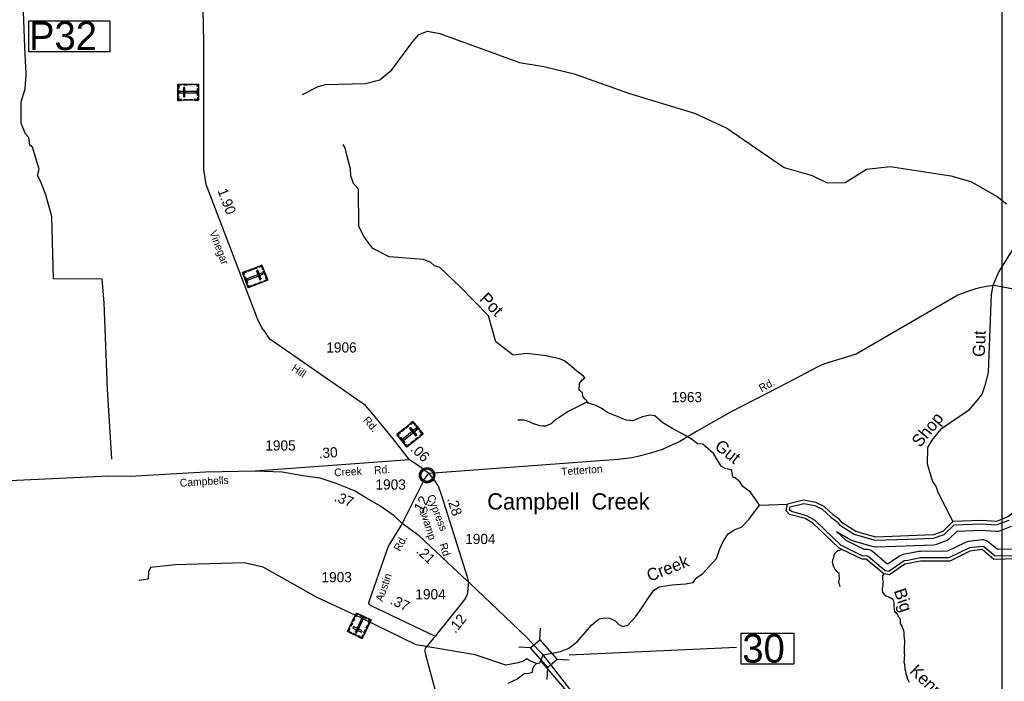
# Model space of a CAD drawing. Extents: x 2532689 to 2764727, y 536648 to 732970.
# Drawn here: x 2683885 to 2695958, y 567140 to 575256 of the extents above; entities that cross this region are included whole.
import ezdxf

# ---------------------------------------------------------------- set-up
doc = ezdxf.new("R2010")
doc.units = 0
for name, color, linetype in [('Exist Civil Demographics City Label', 7, 'Continuous'), ('Exist Civil Demographics Community CELL', 7, 'Continuous'), ('Exist Cultural Cemetery CELL', 7, 'Continuous'), ('Exist Hydrographic Buffer Line', 7, 'Continuous'), ('Exist Hydrographic Creek Double Shore', 7, 'Continuous'), ('Exist Hydrographic Creek Single Shore', 7, 'Continuous'), ('Exist Hydrographic Creek Single Shore Label', 7, 'Continuous'), ('Exist Road Primary NC Attributed', 7, 'Continuous'), ('Exist Road Primary NC Mileage Hundredths English Label', 7, 'Continuous'), ('Exist Road Primary NC Structure Standard Bridge CELL', 7, 'Continuous'), ('Exist Road Primary NC Structure Standard Bridge Number Label', 7, 'Continuous'), ('Exist Road Secondary Mileage Hundredths English Label', 7, 'Continuous'), ('Exist Road Secondary Structure Pipe Number Label', 7, 'Continuous'), ('Exist Road Secondary Structure Standard Bridge Number Label', 7, 'Continuous'), ('Exist Road Secondary Type 20 Attributed', 7, 'Continuous'), ('Exist Road Secondary Type 51 Attributed', 7, 'Continuous'), ('Exist Road Secondary Type 51 Label', 7, 'Continuous'), ('Exist Road Secondary Type 51 Number Label', 7, 'Continuous'), ('Map Preparation Inset Cut Line', 7, 'Continuous')]:
    doc.layers.add(name, color=color, linetype=linetype)

msp = doc.modelspace()

# ---------------------------------------------------------------- linework, layer by layer
at = {"layer": 'Exist Civil Demographics Community CELL'}
msp.add_lwpolyline([(2688804, 569680), (2688805, 569686), (2688806, 569692), (2688809, 569699), (2688812, 569705), (2688816, 569711), (2688819, 569716), (2688823, 569720), (2688828, 569725), (2688833, 569729), (2688839, 569733), (2688844, 569736), (2688849, 569738), (2688854, 569741), (2688860, 569743), (2688864, 569744), (2688869, 569744), (2688873, 569745), (2688880, 569745), (2688884, 569745), (2688890, 569745), (2688895, 569744), (2688899, 569743), (2688904, 569742), (2688910, 569740), (2688916, 569737), (2688923, 569734), (2688928, 569730), (2688933, 569726), (2688936, 569723), (2688940, 569719), (2688944, 569714), (2688947, 569709), (2688950, 569704), (2688953, 569699), (2688955, 569694), (2688956, 569689), (2688958, 569684), (2688959, 569678), (2688959, 569674), (2688960, 569668), (2688959, 569662), (2688959, 569656), (2688958, 569651), (2688956, 569645), (2688954, 569639), (2688952, 569634), (2688949, 569628), (2688946, 569622), (2688942, 569618), (2688938, 569613), (2688933, 569608), (2688928, 569604), (2688923, 569600), (2688918, 569598), (2688912, 569595), (2688904, 569592), (2688898, 569590), (2688892, 569589), (2688887, 569589), (2688883, 569588), (2688877, 569588), (2688873, 569589), (2688867, 569590), (2688861, 569591), (2688857, 569592), (2688852, 569594), (2688847, 569596), (2688843, 569598), (2688836, 569602), (2688831, 569607), (2688826, 569611), (2688821, 569616), (2688818, 569620), (2688815, 569624), (2688811, 569631), (2688809, 569635), (2688808, 569639), (2688805, 569647), (2688804, 569654), (2688803, 569659), (2688803, 569666), (2688803, 569670), (2688803, 569677)], close=True, dxfattribs=at)
for radius in [94.3, 76.7]:
    msp.add_circle((2688881, 569668), radius, dxfattribs=at)
at = {"layer": 'Exist Cultural Cemetery CELL'}
for points in [[(2685824, 574267), (2685823, 574466), (2686078, 574467), (2686079, 574268)], [(2685867, 574466), (2685867, 574455), (2685835, 574455), (2685835, 574414), (2685824, 574414), (2685823, 574466)], [(2685892, 574308), (2685911, 574308), (2685910, 574426), (2685892, 574426)], [(2685940, 574455), (2685897, 574455), (2685897, 574467), (2685940, 574467)], [(2686006, 574456), (2685963, 574455), (2685962, 574467), (2686006, 574467)], [(2686078, 574434), (2686067, 574434), (2686067, 574456), (2686026, 574456), (2686026, 574467), (2686078, 574467)], [(2685824, 574341), (2685824, 574393), (2685835, 574393), (2685835, 574341)], [(2685868, 574267), (2685868, 574279), (2685835, 574279), (2685835, 574319), (2685824, 574319), (2685824, 574267)], [(2685853, 574376), (2685853, 574358), (2686056, 574359), (2686056, 574377)], [(2686079, 574301), (2686067, 574301), (2686067, 574279), (2686027, 574279), (2686027, 574268), (2686079, 574268)], [(2686067, 574326), (2686067, 574411), (2686078, 574411), (2686079, 574326)], [(2685942, 574268), (2685899, 574267), (2685898, 574279), (2685942, 574279)], [(2686009, 574268), (2685966, 574268), (2685966, 574279), (2686009, 574279)], [(2686856, 572245), (2686926, 572059), (2686688, 571969), (2686618, 572155)], [(2686630, 572124), (2686640, 572128), (2686633, 572149), (2686670, 572163), (2686667, 572174), (2686618, 572155)], [(2686867, 572133), (2686861, 572150), (2686671, 572079), (2686678, 572061)], [(2686683, 572180), (2686724, 572195), (2686728, 572185), (2686687, 572169)], [(2686746, 572204), (2686787, 572219), (2686791, 572208), (2686750, 572193)], [(2686807, 572183), (2686789, 572176), (2686831, 572066), (2686848, 572073)], [(2686816, 572230), (2686820, 572219), (2686850, 572231), (2686864, 572193), (2686874, 572197), (2686856, 572245)], [(2686882, 572176), (2686901, 572127), (2686890, 572123), (2686872, 572172)], [(2686649, 572106), (2686679, 572026), (2686668, 572022), (2686638, 572102)], [(2686752, 572005), (2686792, 572021), (2686796, 572010), (2686756, 571995)], [(2686814, 572028), (2686854, 572044), (2686858, 572033), (2686818, 572018)], [(2686886, 572044), (2686882, 572054), (2686912, 572066), (2686898, 572104), (2686908, 572107), (2686926, 572059)], [(2686677, 572000), (2686687, 572004), (2686695, 571984), (2686733, 571998), (2686737, 571987), (2686688, 571969)], [(2688707, 570328), (2688832, 570173), (2688634, 570013), (2688509, 570168)], [(2688674, 570301), (2688681, 570292), (2688706, 570313), (2688731, 570281), (2688740, 570288), (2688707, 570328)], [(2688530, 570143), (2688539, 570150), (2688525, 570167), (2688556, 570192), (2688549, 570201), (2688509, 570168)], [(2688563, 570212), (2688597, 570240), (2688604, 570231), (2688571, 570204)], [(2688753, 570225), (2688741, 570240), (2688583, 570112), (2688595, 570098)], [(2688616, 570255), (2688649, 570282), (2688657, 570273), (2688623, 570246)], [(2688680, 570254), (2688665, 570242), (2688739, 570150), (2688754, 570162)], [(2688754, 570271), (2688786, 570230), (2688777, 570223), (2688745, 570264)], [(2688799, 570146), (2688791, 570155), (2688816, 570175), (2688791, 570207), (2688800, 570214), (2688832, 570173)], [(2688554, 570131), (2688607, 570065), (2688598, 570058), (2688545, 570124)], [(2688683, 570068), (2688717, 570095), (2688724, 570086), (2688690, 570059)], [(2688734, 570109), (2688768, 570136), (2688775, 570127), (2688742, 570100)], [(2688613, 570039), (2688622, 570046), (2688636, 570029), (2688667, 570055), (2688674, 570046), (2688634, 570013)], [(2688083, 567664), (2687903, 567750), (2688013, 567980), (2688193, 567894)], [(2687992, 567910), (2687974, 567871), (2687963, 567876), (2687982, 567915)], [(2688043, 567965), (2688038, 567955), (2688018, 567965), (2688001, 567928), (2687991, 567933), (2688013, 567980)], [(2687997, 567738), (2688014, 567730), (2688102, 567912), (2688085, 567921)], [(2688136, 567908), (2688060, 567945), (2688064, 567955), (2688141, 567919)], [(2688163, 567908), (2688158, 567898), (2688178, 567888), (2688160, 567852), (2688170, 567847), (2688193, 567894)], [(2687922, 567789), (2687932, 567784), (2687918, 567755), (2687955, 567738), (2687950, 567728), (2687903, 567750)], [(2687964, 567850), (2687945, 567811), (2687935, 567816), (2687954, 567855)], [(2688075, 567743), (2688084, 567760), (2687977, 567811), (2687969, 567794)], [(2688163, 567831), (2688144, 567792), (2688134, 567797), (2688152, 567836)], [(2688016, 567696), (2687969, 567719), (2687974, 567729), (2688021, 567706)], [(2688102, 567703), (2688091, 567708), (2688077, 567679), (2688041, 567697), (2688036, 567687), (2688083, 567664)], [(2688134, 567770), (2688115, 567731), (2688105, 567736), (2688123, 567775)]]:
    msp.add_lwpolyline(points, close=True, dxfattribs=at)
at = {"layer": 'Exist Hydrographic Buffer Line'}
for points in [[(2694776, 568624), (2694732, 568616), (2694542, 568489), (2694497, 568497), (2694289, 568670), (2694271, 568678), (2694222, 568677), (2693985, 568794), (2693958, 568807), (2693638, 569111), (2693538, 569172), (2693347, 569222), (2693326, 569245), (2693332, 569281), (2693498, 569322), (2693634, 569295), (2693726, 569251), (2693831, 569152), (2693908, 569096), (2693939, 569058), (2694118, 568945), (2694371, 568871), (2694774, 568885)], [(2694774, 568885), (2695091, 568895), (2695220, 568942), (2695345, 569060), (2695677, 569073), (2695859, 569061), (2696016, 569118)], [(2696082, 568760), (2695873, 568755), (2695763, 568847), (2695746, 568859), (2695727, 568868), (2695706, 568874), (2695686, 568876), (2695521, 568855), (2695484, 568844), (2695261, 568735), (2694930, 568733), (2694908, 568731), (2694717, 568694), (2694680, 568680), (2694527, 568576), (2694511, 568590), (2694340, 568731), (2694324, 568743), (2694305, 568752), (2694284, 568757), (2694264, 568759), (2694239, 568758), (2694020, 568866), (2693902, 568977), (2694075, 568877), (2694106, 568863), (2694349, 568794), (2694386, 568790), (2695094, 568815), (2695132, 568823), (2695248, 568867), (2695283, 568887), (2695379, 568981), (2695676, 568993), (2695854, 568981), (2695882, 568983), (2695903, 568988), (2696045, 569044)], [(2696098, 568681), (2695845, 568674), (2695711, 568786), (2695693, 568795), (2695532, 568776), (2695279, 568655), (2694930, 568653), (2694776, 568624)]]:
    msp.add_lwpolyline(points, dxfattribs=at)
at = {"layer": 'Exist Hydrographic Creek Double Shore'}
for points in [[(2696791, 569605), (2696749, 569639), (2696649, 569645), (2696526, 569584), (2696346, 569406), (2696002, 569156), (2695862, 569101), (2695678, 569113), (2695328, 569099)], [(2695328, 569099), (2695206, 568979), (2695090, 568935), (2694382, 568910), (2694139, 568979), (2693970, 569084), (2693936, 569125), (2693859, 569181), (2693749, 569285), (2693647, 569333), (2693497, 569363), (2693298, 569314)], [(2693967, 568758), (2693935, 568774), (2693611, 569082), (2693518, 569138), (2693326, 569186), (2693283, 569233), (2693298, 569314)], [(2694480, 568460), (2694264, 568639), (2694214, 568637), (2693967, 568758)], [(2696106, 568641), (2695831, 568633), (2695686, 568756), (2695537, 568736), (2695289, 568615), (2694931, 568613), (2694740, 568576), (2694551, 568447), (2694480, 568460)]]:
    msp.add_lwpolyline(points, dxfattribs=at)
at = {"layer": 'Exist Hydrographic Creek Single Shore'}
msp.add_line((2692956, 569302), (2693298, 569314), dxfattribs=at)
for points in [[(2685016, 569865), (2684963, 570723), (2684921, 571782), (2684898, 572074), (2684298, 572076), (2684280, 572843), (2684207, 573106), (2684142, 573276), (2684104, 573346), (2684125, 573421), (2684043, 573694), (2684009, 573719), (2683999, 573810), (2683956, 573858), (2683903, 573984), (2683905, 574250), (2683951, 574409), (2683964, 574584), (2683948, 574925), (2683924, 575577)], [(2687354, 574340), (2687543, 574436), (2687634, 574463), (2688126, 574473), (2688300, 574519), (2688447, 574640), (2688706, 574989), (2688779, 575074), (2688886, 575117), (2689037, 575087), (2690012, 574733), (2690313, 574682), (2690682, 574592), (2691363, 574350), (2692160, 574110), (2692557, 573926), (2693260, 573442), (2693604, 573344), (2693788, 573256), (2694006, 573258), (2694269, 573423), (2694559, 573455), (2695304, 573340), (2695548, 573271), (2695869, 573087), (2695986, 572997)], [(2692956, 569302), (2692922, 569350), (2692848, 569459), (2692753, 569530), (2692720, 569585), (2692658, 569635), (2692632, 569641), (2692613, 569735), (2692543, 569748), (2692486, 569778), (2692392, 569934), (2692263, 570049), (2692195, 570055), (2692136, 570102), (2692026, 570166), (2691890, 570242), (2691773, 570312), (2691671, 570395), (2691612, 570405), (2691523, 570384), (2691402, 570337), (2691322, 570344), (2691173, 570405), (2691097, 570435), (2691016, 570492), (2690942, 570528), (2690853, 570551), (2690838, 570579), (2690819, 570600), (2690792, 570634), (2690787, 570677), (2690745, 570713), (2690749, 570793), (2690779, 570836), (2690815, 570863), (2690798, 570882), (2690717, 570944), (2690652, 571003), (2690564, 571071), (2690505, 571095), (2690342, 571132), (2690102, 571160), (2689938, 571141), (2689725, 571303), (2689635, 571624), (2689284, 571985), (2689037, 572218), (2688970, 572235), (2688927, 572276), (2688835, 572314), (2688417, 572347), (2688215, 572450), (2688103, 572597), (2688042, 572722), (2688040, 573179), (2687980, 573245), (2687944, 573342), (2687942, 573428), (2687896, 573593), (2687878, 573684), (2687852, 573726)], [(2696083, 572475), (2695889, 572169), (2695819, 571995), (2695797, 571886), (2695760, 570932), (2695722, 570783), (2695684, 570657), (2695619, 570582), (2695521, 570463), (2695177, 570229), (2695071, 570100), (2695015, 570009), (2695011, 569809), (2695066, 569634), (2695083, 569585), (2695118, 569534), (2695145, 569459), (2695328, 569099)], [(2690861, 570562), (2690833, 570559), (2690758, 570524), (2690609, 570448), (2690462, 570351), (2690421, 570318), (2690401, 570297), (2690369, 570285), (2690336, 570272), (2690300, 570269), (2690269, 570276), (2690187, 570300), (2690138, 570323), (2690096, 570336), (2690066, 570342), (2690016, 570344), (2689992, 570344)], [(2690177, 567296), (2690197, 567335), (2690222, 567360), (2690261, 567368), (2690305, 567463), (2690517, 567504), (2690619, 567548), (2690720, 567623), (2690897, 567827), (2690992, 567908), (2691056, 567920), (2691119, 567916), (2691184, 567888), (2691233, 567835), (2691279, 567814), (2691340, 567828), (2691437, 567929), (2691507, 568028), (2691596, 568164), (2691662, 568259), (2691728, 568298), (2691880, 568323), (2692048, 568337), (2692141, 568352), (2692186, 568415), (2692259, 568460), (2692430, 568647), (2692470, 568765), (2692510, 568854), (2692573, 568950), (2692654, 569004), (2692736, 569032), (2692827, 569123), (2692956, 569302)], [(2693967, 568758), (2693956, 568754), (2693937, 568746), (2693919, 568739), (2693901, 568727), (2693884, 568712), (2693874, 568702), (2693867, 568683), (2693863, 568665), (2693858, 568647), (2693850, 568625), (2693849, 568605), (2693850, 568589), (2693854, 568567), (2693865, 568547), (2693871, 568531), (2693880, 568517), (2693886, 568510), (2693898, 568496), (2693909, 568486), (2693913, 568480), (2693921, 568475), (2693928, 568463), (2693930, 568449), (2693930, 568435), (2693935, 568417), (2693935, 568401), (2693932, 568385), (2693928, 568379), (2693923, 568366), (2693923, 568358), (2693934, 568333), (2693938, 568317), (2693941, 568297)], [(2690222, 567360), (2690152, 567387), (2690129, 567399), (2690104, 567415), (2690064, 567388), (2689997, 567368), (2689848, 567338), (2689472, 567466), (2688745, 567586), (2688070, 567920), (2687523, 568174), (2686872, 568541), (2686638, 568594), (2685796, 568567), (2685489, 568535), (2685465, 568485), (2685459, 568393), (2685351, 568375)], [(2694480, 568460), (2694465, 568433), (2694463, 568415), (2694466, 568395), (2694471, 568360), (2694470, 568339), (2694468, 568323), (2694468, 568317), (2694462, 568279), (2694462, 568249), (2694465, 568235), (2694480, 568211), (2694494, 568196), (2694512, 568186), (2694541, 568175), (2694559, 568166), (2694573, 568160), (2694590, 568147), (2694600, 568125), (2694605, 568105), (2694604, 568083), (2694604, 568061), (2694606, 568023), (2694613, 567995), (2694627, 567984), (2694650, 567956), (2694658, 567936), (2694673, 567917), (2694680, 567897), (2694683, 567851), (2694707, 567808), (2694722, 567764), (2694725, 567736), (2694726, 567700), (2694731, 567664), (2694734, 567636), (2694735, 567596), (2694732, 567568), (2694731, 567542), (2694732, 567508), (2694731, 567488), (2694734, 567458), (2694732, 567440), (2694729, 567407), (2694728, 567379), (2694731, 567367), (2694735, 567337), (2694738, 567305), (2694739, 567287), (2694746, 567266), (2694751, 567232), (2694757, 567212), (2694768, 567182), (2694773, 567170), (2694784, 567144), (2694792, 567129)], [(2698321, 561934), (2698245, 561957), (2695684, 563147), (2693620, 564056), (2692764, 564336), (2692494, 564473), (2692045, 564780), (2691993, 564854), (2691924, 564926), (2691676, 565228), (2690776, 566770), (2690706, 566881), (2690569, 567048), (2690280, 567388)], [(2689873, 567119), (2689980, 567166), (2690070, 567236), (2690133, 567240), (2690172, 567253), (2690177, 567296)]]:
    msp.add_lwpolyline(points, dxfattribs=at)
at = {"layer": 'Exist Road Primary NC Attributed'}
for points in [[(2686774, 569719), (2686164, 569707), (2685240, 569654), (2684980, 569658), (2683500, 569588), (2683370, 569573), (2682705, 569548), (2682494, 569565), (2682325, 569595), (2681380, 569819), (2681050, 569887), (2680654, 569966), (2679048, 570319), (2676193, 570956), (2672441, 571761)], [(2688576, 569078), (2688477, 569168), (2688302, 569294), (2688137, 569388), (2687991, 569477), (2687767, 569566), (2687568, 569631), (2687357, 569662), (2687103, 569704), (2686774, 569719)], [(2689388, 568357), (2689367, 568377), (2689198, 568535), (2688783, 568925), (2688576, 569078)], [(2697773, 562447), (2695888, 563350), (2695504, 563528), (2693817, 564299), (2693623, 564382), (2693443, 564448), (2693213, 564506), (2692914, 564595), (2692734, 564660), (2692567, 564737), (2692470, 564786), (2692356, 564873), (2692262, 564972), (2692133, 565080), (2692039, 565174), (2691901, 565359), (2691044, 566504), (2690695, 566963), (2690305, 567463), (2690252, 567520), (2690108, 567672), (2690007, 567770), (2689407, 568340), (2689388, 568357)]]:
    msp.add_lwpolyline(points, dxfattribs=at)
at = {"layer": 'Exist Road Primary NC Structure Standard Bridge CELL'}
for p, q in [((2690261, 567647), (2690270, 567794)), ((2690151, 567550), (2690004, 567559)), ((2690354, 567161), (2690363, 567308)), ((2690623, 567398), (2690476, 567407))]:
    msp.add_line(p, q, dxfattribs=at)
msp.add_lwpolyline([(2690363, 567308), (2690150, 567549), (2690263, 567649), (2690476, 567407)], close=True, dxfattribs=at)
at = {"layer": 'Exist Road Primary NC Structure Standard Bridge Number Label'}
msp.add_lwpolyline([(2692733, 567731), (2693378, 567731), (2693378, 567349), (2692733, 567349)], close=True, dxfattribs=at)
at = {"layer": 'Exist Road Secondary Structure Pipe Number Label'}
msp.add_lwpolyline([(2683997, 575244), (2684992, 575244), (2684992, 574864), (2683997, 574864)], close=True, dxfattribs=at)
at = {"layer": 'Exist Road Secondary Structure Standard Bridge Number Label'}
msp.add_line((2690624, 567464), (2692673, 567560), dxfattribs=at)
at = {"layer": 'Exist Road Secondary Type 20 Attributed'}
msp.add_lwpolyline([(2688576, 569078), (2688413, 568810), (2688383, 568738), (2688165, 568115), (2688164, 568094), (2688184, 568075), (2688981, 567693)], dxfattribs=at)
at = {"layer": 'Exist Road Secondary Type 51 Attributed'}
msp.add_line((2688664, 569855), (2686774, 569719), dxfattribs=at)
for points in [[(2688664, 569855), (2688465, 570113), (2688201, 570434), (2688127, 570522), (2688086, 570551), (2686953, 571338), (2686881, 571443), (2686856, 571476), (2686802, 571588), (2686173, 573235), (2686159, 573312), (2686145, 573418), (2686143, 574930), (2686139, 575243), (2686127, 575493), (2686094, 575758), (2685824, 577845), (2685792, 577948), (2685753, 578041), (2685731, 578078), (2685688, 578154), (2685584, 578310), (2685347, 578634)], [(2696972, 571781), (2695831, 571994), (2695741, 571984), (2695637, 571964), (2695544, 571935), (2695389, 571879), (2694142, 571155), (2693755, 571034), (2693663, 570995), (2693308, 570805), (2692602, 570441), (2692185, 570204), (2691979, 570081), (2691763, 569983), (2691606, 569934), (2691466, 569898), (2691391, 569882), (2691223, 569862), (2688903, 569688)], [(2688903, 569688), (2688886, 569703), (2688773, 569786), (2688728, 569816), (2688664, 569855)], [(2688903, 569688), (2688881, 569668), (2688852, 569633), (2688810, 569552), (2688576, 569078)], [(2688903, 569688), (2688920, 569669), (2688970, 569605), (2689004, 569549), (2689018, 569537), (2689058, 569420), (2689349, 568498), (2689371, 568420), (2689388, 568357)], [(2689388, 568357), (2689377, 568239), (2689370, 568199), (2689348, 568156), (2689316, 568109), (2688981, 567693)], [(2688981, 567693), (2688866, 567555), (2688853, 567532), (2688853, 567509), (2688862, 567467), (2688976, 567045), (2688979, 567009), (2688952, 566975), (2688814, 566695), (2688799, 566679), (2688760, 566646), (2688385, 566481), (2687741, 566220), (2687682, 566177), (2687659, 566166), (2686290, 564376)]]:
    msp.add_lwpolyline(points, dxfattribs=at)
at = {"layer": 'Map Preparation Inset Cut Line'}
msp.add_lwpolyline([(2682347, 562753), (2695930, 562753), (2695930, 589310), (2682347, 589310)], close=True, dxfattribs=at)

# ---------------------------------------------------------------- texts
at = {"layer": 'Exist Civil Demographics City Label'}
msp.add_text('Campbell  Creek', height=200, dxfattribs=at).set_placement((2689618, 569247))
at = {"layer": 'Exist Hydrographic Creek Single Shore Label'}
for s, rotation, p in [('Pot', 314.2649, (2689513, 571820)), ('Gut', 87.7837, (2695718, 571117)), ('Shop', 50.5929, (2694925, 570000)), ('Gut', 321.2163, (2692395, 570002)), ('Creek', 21.4625, (2691609, 568360)), ('Big', 288.3458, (2694602, 568251)), ('Kennel', 315.6623, (2694788, 567254))]:
    msp.add_text(s, height=150, rotation=rotation, dxfattribs=at).set_placement(p)
at = {"layer": 'Exist Road Primary NC Mileage Hundredths English Label'}
for s, rotation, p in [('.37', 338.3616, (2687732, 569358)), ('.21', 316.7492, (2688739, 568727))]:
    msp.add_text(s, height=125, rotation=rotation, dxfattribs=at).set_placement(p)
at = {"layer": 'Exist Road Primary NC Structure Standard Bridge Number Label'}
msp.add_text('30', height=350, dxfattribs=at).set_placement((2692746, 567369))
at = {"layer": 'Exist Road Secondary Mileage Hundredths English Label'}
for s, rotation, p in [('1.90', 290.6802, (2686310, 573159)), ('.30', 3.4462, (2687555, 569876)), ('.06', 316.8938, (2688668, 569979)), ('.12', 61.5273, (2688798, 569166)), ('.28', 287.4642, (2689125, 569379)), ('.37', 334.421, (2688418, 568095)), ('.12', 51.2239, (2689227, 567721))]:
    msp.add_text(s, height=125, rotation=rotation, dxfattribs=at).set_placement(p)
at = {"layer": 'Exist Road Secondary Structure Pipe Number Label'}
msp.add_text('P32', height=350, dxfattribs=at).set_placement((2684000, 574884))
at = {"layer": 'Exist Road Secondary Type 51 Label'}
for s, rotation, p in [('Vinegar', 290.6802, (2686210, 572651)), ('Hill', 325.0045, (2687210, 570960)), ('Rd.', 28.1496, (2692980, 570686)), ('Rd.', 311.611, (2688089, 570337)), ('Creek', 3.4462, (2687744, 569653)), ('Rd.', 3.4462, (2688233, 569683)), ('Tetterton', 4.288, (2690528, 569663)), ('Campbells', 3.4462, (2685851, 569527)), ('Cypress', 291.2762, (2688878, 569409)), ('Swamp', 287.4642, (2688779, 569269)), ('Rd.', 62.3659, (2688549, 568727)), ('Rd.', 287.4642, (2689031, 568821)), ('Austin', 70.7583, (2688334, 568111))]:
    msp.add_text(s, height=95, rotation=rotation, dxfattribs=at).set_placement(p)
at = {"layer": 'Exist Road Secondary Type 51 Number Label'}
for s, p in [('1906', (2687645, 571173)), ('1963', (2691880, 570564)), ('1905', (2686897, 569971)), ('1903', (2688248, 569492)), ('1904', (2689348, 568824)), ('1903', (2687586, 568355)), ('1904', (2688737, 568145))]:
    msp.add_text(s, height=125, dxfattribs=at).set_placement(p)

doc.saveas('drawing.dxf')
